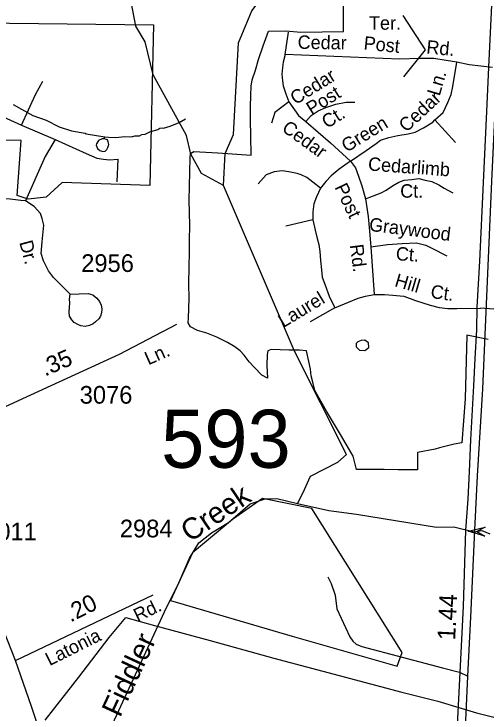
# Model space of a CAD drawing. Extents: x 1547597 to 1699558, y 810033 to 920809.
# Drawn here: x 1623834 to 1627167, y 825959 to 830901 of the extents above; entities that cross this region are included whole.
import ezdxf

# ---------------------------------------------------------------- set-up
doc = ezdxf.new("R2010")
doc.units = 0
for name, color, linetype in [('Exist Boundary Political City Limit New', 7, 'Continuous'), ('Exist Hydrographic Creek Single Shore', 7, 'Continuous'), ('Exist Hydrographic Misc Water Feature', 7, 'Continuous'), ('Exist Road Non-System Type 51', 7, 'Continuous'), ('Exist Road Non-System Type 51 Label', 7, 'Continuous'), ('Exist Road Primary NC Divided Attributed', 7, 'Continuous'), ('Exist Road Primary NC Service Mileage Hundredths English Label', 7, 'Continuous'), ('Exist Road Secondary Mileage Hundredths English Label', 7, 'Continuous'), ('Exist Road Secondary Structure Standard Bridge Attributed CELL', 7, 'Continuous'), ('Exist Road Secondary Structure Standard Bridge Number Label', 7, 'Continuous'), ('Exist Road Secondary Type 41 Attributed', 7, 'Continuous'), ('Exist Road Secondary Type 51 Attributed', 7, 'Continuous'), ('Exist Road Secondary Type 51 Label', 7, 'Continuous'), ('Exist Road Secondary Type 51 Number Label', 7, 'Continuous'), ('Exist Utilities Electrical Transmission Line', 7, 'Continuous'), ('Map Preparation Boundary City Limit Buffer Line', 7, 'Continuous'), ('Old_Level_32', 7, 'Continuous')]:
    doc.layers.add(name, color=color, linetype=linetype)

msp = doc.modelspace()

# ---------------------------------------------------------------- linework, layer by layer
at = {"layer": 'Exist Boundary Political City Limit New'}
for points in [[(1626683.3, 827676.8), (1626546.3, 827678.9), (1626448, 827680.9), (1626317.3, 827679.9), (1626252.4, 827680.9), (1626228.8, 827775.3), (1626178.7, 827859.9), (1626139.3, 827928.8), (1626097.6, 827997.7), (1626041.4, 828093.6), (1625956.9, 828238), (1625946.1, 828287.2), (1625933.3, 828343.3), (1625926.4, 828389.5), (1625915.6, 828444.2), (1625898.9, 828519.9), (1625850.8, 828522.9), (1625777, 828522.9), (1625650.4, 828528.2), (1625625.5, 828518.2), (1625620.4, 828493.3), (1625618.1, 828414.4), (1625622.7, 828325.5), (1625584, 828347.5), (1625532.5, 828401.5), (1625495, 828442.5), (1625459.4, 828487.5), (1625429.7, 828519.5), (1625394, 828547.6), (1625341.5, 828577.6), (1625265.1, 828614.7), (1625195.7, 828644.8), (1625129.2, 828661.8), (1625079.6, 828689.9), (1625064.8, 828715.9), (1625065, 828750.8), (1625070.5, 828888.6), (1625068, 828992.5), (1625069.6, 829112.3), (1625072, 829216.1), (1625073.4, 829299), (1625074.8, 829407.9), (1625071.7, 829583.6), (1625076.5, 829781.3), (1625077, 829886.2), (1625081.1, 829913.2), (1625104, 829929.1), (1625273.9, 829918.8), (1625509.4, 829902.5), (1625505.1, 830038.3), (1625504.6, 830149.1), (1625504, 830247), (1625506.3, 830324.9), (1625507.6, 830390.8), (1625515.8, 830435.7), (1625539.9, 830503.6), (1625560.2, 830579.4), (1625592.4, 830676.2), (1625630.6, 830779), (1625752.9, 830781.8), (1625858.2, 830772.7), (1626161.3, 830777), (1626153.2, 831893.9)], [(1622987.8, 830845.2), (1624818.1, 830824.5), (1624793.3, 829687.4), (1624173.6, 829708.1), (1624062, 829604.7), (1623933.9, 829592.3), (1623855.4, 829617.1), (1623884.3, 830005.8), (1623111.7, 830018.2), (1623062.2, 830340.7), (1623388.6, 830353.1), (1623363.8, 830646.7), (1623025, 830646.7), (1622987.8, 830845.2)], [(1627182.8, 828599.2), (1627030.4, 828629.9), (1627019, 828180.6), (1626996.1, 827868.4), (1626941.4, 827859.5), (1626837.2, 827833.1), (1626806.9, 827823.7), (1626682.9, 827800.9), (1626683.3, 827676.8)], [(1626538.4, 826290.1), (1626574.5, 826386.4), (1625936.8, 827404), (1625587.8, 827476.3), (1625377.2, 827325.7), (1625094.4, 827090.9), (1624938, 826753.7), (1625798.4, 826500.8), (1626538.4, 826290.1)]]:
    msp.add_lwpolyline(points, dxfattribs=at)
at = {"layer": 'Exist Hydrographic Creek Single Shore'}
for points in [[(1625313.8, 829688.5), (1625324.7, 829914.7), (1625384.8, 830048.1), (1625418.7, 830697.4), (1625513.8, 830921.9), (1625716.8, 831193.6), (1626165.8, 831696.5), (1626495.8, 832100.2), (1626623.7, 832297.8), (1626711.8, 832630.9), (1626740.8, 832961.9), (1626728.8, 833946.9), (1626817.8, 834339), (1626962.8, 834585.5), (1627023.8, 834810.8), (1627025.7, 834994.6), (1626953.8, 835176.6), (1626839.8, 835372.6)], [(1625313.8, 829688.5), (1625156.8, 829773.8), (1625082.8, 829909.8), (1625051.8, 830041.8), (1624815.8, 830470), (1624759.8, 830704.2), (1624694.8, 830813.8), (1624616.8, 831222.5), (1624501.8, 831343), (1624277.7, 831436.2), (1624237.7, 831512.4), (1624247.8, 831646.9), (1624524.7, 832484.9), (1624572.2, 833109.8), (1624560.2, 833387), (1624690.8, 833673.1), (1624660.8, 833867.4), (1624665.8, 834317), (1624812.8, 834681.7)], [(1625834.7, 827440.8), (1625872.4, 827513.9), (1625926.6, 827633.5), (1626119.4, 827733.2), (1626180.7, 827786.7), (1625814.8, 828516.3), (1625313.8, 829688.5)], [(1624282.5, 825315.4), (1624291.3, 825386.3), (1624378.8, 825583.4), (1624516.2, 825850.3), (1624895.5, 826674.4), (1624999.6, 826883.7), (1625072.7, 827054.3), (1625138.1, 827162.8), (1625227.8, 827231.5), (1625348.7, 827304.6), (1625502.5, 827438.6), (1625607.7, 827471.8), (1625689.6, 827475.1), (1625834.7, 827440.8)], [(1625834.7, 827440.8), (1626057.3, 827391), (1626252.3, 827363.3), (1626816, 827272.5), (1626940.1, 827275.8), (1627083.2, 827240.7), (1627136.1, 827249.2), (1627194.8, 827225.9)]]:
    msp.add_lwpolyline(points, dxfattribs=at)
at = {"layer": 'Exist Hydrographic Misc Water Feature'}
msp.add_line((1624470.8, 830016.8), (1624474.9, 830031.5), dxfattribs=at)
for points in [[(1623827.3, 830260.4), (1623966.3, 830182.5), (1624061.7, 830149.2), (1624153.1, 830101.9), (1624240.6, 830074.7), (1624336.3, 830057.4), (1624344.3, 830053.3), (1624474.9, 830031.5)], [(1624474.9, 830031.5), (1624500.2, 830029.8), (1624551.8, 830028.4), (1624615.9, 830035.5), (1624663.7, 830032.8), (1624687.8, 830038.5), (1624719.8, 830040.1), (1624735.9, 830047.8), (1624759.9, 830051.5), (1624792.1, 830067), (1624848.4, 830084.3), (1624864.5, 830094), (1624880.5, 830095.8), (1624888.5, 830093.7), (1624936.6, 830107), (1625001, 830134.1), (1625044.7, 830159.8)], [(1624470.8, 830016.8), (1624455.7, 830017.7), (1624431.5, 830006.1), (1624417.3, 829982.3), (1624415.1, 829972.3), (1624422.8, 829950.2), (1624440.5, 829936), (1624462.3, 829927.6), (1624476.5, 829931.5), (1624489.8, 829943), (1624496.8, 829957.2), (1624502.7, 829978.4), (1624499.4, 829997.2), (1624493.6, 830011.2), (1624487.6, 830013.3), (1624470.8, 830016.8)], [(1626285.3, 828593), (1626261.2, 828582.7), (1626249.6, 828569.8), (1626249.8, 828548.4), (1626273.5, 828523.1), (1626312, 828520.7), (1626340.1, 828542.4), (1626337.1, 828575.9), (1626311.2, 828593.7), (1626285.3, 828593)]]:
    msp.add_lwpolyline(points, dxfattribs=at)
at = {"layer": 'Exist Road Non-System Type 51'}
for p, q in [((1623886, 830113.7), (1624123.8, 830014.2)), ((1624566.4, 829873.1), (1624560.8, 829712.7))]:
    msp.add_line(p, q, dxfattribs=at)
for points in [[(1626579.6, 830888.7), (1626737.4, 830647.1), (1626584.2, 830456.6)], [(1625748.5, 830614.6), (1625771.7, 830772.5)], [(1625748.5, 830614.6), (1625734.6, 830558.8), (1625730, 830521.7), (1625725.3, 830475.2), (1625730, 830428.7), (1625734.6, 830391.6), (1625753.2, 830335.8), (1625775.1, 830278.7)], [(1626556.4, 830582), (1625748.5, 830614.6)], [(1626960.3, 830558.8), (1626886, 830572.8), (1626797.8, 830586.7), (1626700.3, 830586.7), (1626556.4, 830582)], [(1626806.2, 830152), (1626863.2, 830205.2), (1626897.3, 830273.6), (1626920.1, 830330.6), (1626931.5, 830387.6), (1626960.3, 830558.8)], [(1627213.6, 830522.1), (1627048.5, 830540.2), (1626960.3, 830558.8)], [(1623886, 830113.7), (1623985.6, 830332.2), (1624038.1, 830426.3)], [(1623579, 830274.1), (1623614.9, 830241), (1623673, 830210.5), (1623886, 830113.7)], [(1625775.1, 830278.7), (1625674.7, 830205.2), (1625651.9, 830129.2)], [(1625775.1, 830278.7), (1625841.7, 830182.4), (1625894.9, 830140.6)], [(1625894.9, 830140.6), (1625932.9, 830182.4), (1625982.2, 830216.6), (1626035.4, 830239.4), (1626107.5, 830262.2), (1626179.7, 830277.4), (1626240.4, 830277.4)], [(1625894.9, 830140.6), (1626069.6, 829988.6), (1626210.1, 829859.5)], [(1626210.1, 829859.5), (1626320.2, 829935.4), (1626392.3, 829984.8), (1626422.7, 830007.6), (1626479.7, 830026.6), (1626544.2, 830041.8), (1626616.4, 830053.2), (1626665.7, 830064.6), (1626726.5, 830095), (1626791, 830136.8), (1626806.2, 830152)], [(1626806.2, 830152), (1626950.5, 829992.4)], [(1624123.8, 830014.2), (1624054.7, 829892.5), (1623916, 829580.2)], [(1624123.8, 830014.2), (1624342.3, 829914.6), (1624419.8, 829881.4), (1624466.8, 829873.1), (1624508.3, 829870.3), (1624566.4, 829873.1)], [(1626210.1, 829859.5), (1626130.3, 829802.5), (1626073.4, 829756.9), (1626035.4, 829715.1), (1625997.4, 829669.5)], [(1626210.1, 829859.5), (1626244.2, 829813.9), (1626267, 829753.1), (1626289.8, 829684.7), (1626316.4, 829593.5)], [(1625997.4, 829669.5), (1625944.3, 829711.3), (1625902.5, 829745.5), (1625860.7, 829764.5), (1625834.1, 829772.1), (1625773.4, 829783.5), (1625727.8, 829791.1), (1625670.9, 829783.5), (1625613.9, 829764.5), (1625557, 829699.9)], [(1626316.4, 829593.5), (1626365.7, 829612.5), (1626426.5, 829635.3), (1626460.7, 829654.3), (1626506.2, 829684.7), (1626551.8, 829711.3), (1626589.8, 829726.5), (1626642.9, 829730.3), (1626692.3, 829737.9), (1626737.9, 829726.5), (1626783.4, 829715.1), (1626832.8, 829692.3), (1626870.8, 829669.5), (1626931.5, 829635.3)], [(1625997.4, 829669.5), (1625970.8, 829608.7), (1625951.9, 829559.3), (1625944.3, 829502.3), (1625944.3, 829445.3)], [(1626316.4, 829593.5), (1626335.4, 829468.1), (1626343, 829365.5), (1626354.4, 829255.3)], [(1625944.3, 829445.3), (1625754.4, 829399.7)], [(1625944.3, 829445.3), (1625959.5, 829373.1), (1625974.6, 829312.3), (1625986, 829270.5), (1625993.6, 829221.2), (1625997.4, 829156.6), (1626005, 829092), (1626008.8, 829038.8), (1626027.8, 828989.4), (1626058.2, 828905.8), (1626099.9, 828822.2)], [(1626354.4, 829255.3), (1626472.1, 829270.5), (1626574.6, 829278.1), (1626677.1, 829281.9), (1626741.7, 829266.7), (1626783.4, 829243.9), (1626889.8, 829190.8)], [(1626354.4, 829255.3), (1626377.1, 828917.2)], [(1626099.9, 828822.2), (1626194.9, 828864), (1626263.2, 828890.6), (1626316.4, 828905.8), (1626377.1, 828917.2)], [(1626377.1, 828917.2), (1626449.3, 828917.2), (1626510, 828913.4), (1626586, 828905.8), (1626669.5, 828875.4), (1626772, 828841.2), (1626836.6, 828826), (1626897.3, 828818.4), (1626961.9, 828818.4), (1627129, 828820.4)], [(1626099.9, 828822.2), (1625925.3, 828723.4)], [(1627430.2, 828793.9), (1627286.6, 828808), (1627129, 828820.4)], [(1626049.1, 826921.6), (1626074.3, 826873.3), (1626101.1, 826791.1), (1626113.5, 826695), (1626204.6, 826496.6), (1626225.7, 826466.1), (1626250.1, 826445.1), (1626289.9, 826429.6), (1626858.7, 826279), (1626980.5, 826246.9), (1627038.6, 826219.7)]]:
    msp.add_lwpolyline(points, dxfattribs=at)
msp.add_lwpolyline([(1624230.5, 828919.9), (1624357.1, 828925.4), (1624390.1, 828914.4), (1624419.4, 828892.4), (1624437.8, 828868.6), (1624448.8, 828842.9), (1624454.3, 828817.2), (1624450.6, 828787.9), (1624445.1, 828764), (1624432.3, 828745.7), (1624410.3, 828723.7), (1624391.9, 828709), (1624368.1, 828698), (1624336.9, 828690.7), (1624305.7, 828696.2), (1624285.5, 828705.3), (1624258, 828720), (1624241.5, 828738.4), (1624225, 828764), (1624223.2, 828795.2), (1624225, 828826.4), (1624228.7, 828857.6), (1624225, 828885.1)], close=True, dxfattribs=at)
at = {"layer": 'Exist Road Primary NC Divided Attributed'}
for points in [[(1627405.2, 835113.5), (1627343.2, 833839.2), (1627307.8, 833121.5), (1627285.6, 832663), (1627261.3, 832116.9), (1627250.2, 831901), (1627233.6, 831553.2), (1627217, 831208.7), (1627184.8, 830524.3), (1627170.4, 830211.9), (1627147.2, 829708), (1627121.7, 829152), (1627102.3, 828828), (1627099, 828666.9), (1627086.8, 828465.9), (1627078, 828272), (1627056.4, 827891), (1627047.5, 827666.7), (1627039.2, 827471.3), (1627021.5, 827250.3)], [(1627088.5, 827252), (1627105.7, 827635.2), (1627143.3, 828251), (1627208.1, 829719.1), (1627245.8, 830508.8), (1627279, 831223.1), (1627289, 831430.3), (1627305.6, 831909.8), (1627353.2, 832656.3), (1627363.2, 832993), (1627385.3, 833479.3), (1627404.2, 833829.5), (1627466.7, 835058.6)], [(1627021.5, 827250.3), (1627004.3, 826710.9), (1626949.5, 825591.7), (1626930.1, 825208), (1626896.9, 824515.2), (1626847.6, 823786.9), (1626799.5, 823454.6), (1626782.2, 823366.1), (1626752.3, 823218.8), (1626731.8, 823139.6), (1626693.1, 822983.4), (1626642.1, 822797.9), (1626554.6, 822542), (1626503.1, 822395.3), (1626400.1, 822164.4), (1626279.4, 821891.9), (1626157.6, 821657.1), (1626059, 821474.4), (1625972.1, 821335.4), (1625918.3, 821239.5)], [(1625969.8, 821210.2), (1626046.3, 821344.8), (1626138.2, 821507.6), (1626265, 821737.4), (1626388, 821979.4), (1626463.8, 822159.4), (1626559.1, 822375.4), (1626613.9, 822523.8), (1626703.1, 822796.2), (1626747.9, 822953), (1626792.8, 823129.1), (1626828.2, 823290.2), (1626868.1, 823494.6), (1626907.4, 823776.4), (1626926.2, 823925.4), (1626935.1, 824050), (1626956.7, 824516.8), (1626989.2, 825152.1), (1627009.8, 825594.5), (1627038.6, 826219.7), (1627059.1, 826636.7), (1627088.5, 827252)]]:
    msp.add_lwpolyline(points, dxfattribs=at)
at = {"layer": 'Exist Road Secondary Structure Standard Bridge Attributed CELL'}
msp.add_lwpolyline([(1627157.9, 827208.9), (1627041.3, 827244.7), (1627160.1, 827272), (1627102.2, 827242.5)], close=True, dxfattribs=at)
at = {"layer": 'Exist Road Secondary Type 41 Attributed'}
msp.add_lwpolyline([(1623845, 826329.9), (1624151.1, 826476.9), (1624817.5, 826794.3)], dxfattribs=at)
at = {"layer": 'Exist Road Secondary Type 51 Attributed'}
for points in [[(1624230.5, 828919.9), (1624192, 828956.6), (1624113.1, 829037.3), (1624076.4, 829085), (1624041.3, 829156.4), (1624026.9, 829207.9), (1624032.4, 829290.4), (1624044.3, 829407.8), (1624033.3, 829453.7), (1624020, 829489.8), (1623976.5, 829539.9), (1623916, 829580.2), (1623882.9, 829582.1), (1623807.7, 829591.2), (1623653.7, 829594.9), (1623490.4, 829604.1), (1623314.4, 829609.6), (1623125.5, 829618.7)], [(1623298.6, 827907), (1623896.7, 828181.8), (1624578.6, 828495.6), (1624983.7, 828707.1)], [(1623845, 826329.9), (1623733.1, 826604.6), (1623672.2, 826758.5), (1623588, 826935.8), (1623361.5, 827405.4), (1623340.5, 827460.7), (1623316.1, 827527.7), (1623305.6, 827580.4)], [(1624257, 825295.5), (1624135.2, 825541.3), (1624084.2, 825652.1), (1624022.2, 825814.9), (1623958, 826004.3), (1623845, 826329.9)]]:
    msp.add_lwpolyline(points, dxfattribs=at)
at = {"layer": 'Exist Utilities Electrical Transmission Line'}
msp.add_lwpolyline([(1624053.5, 825908.1), (1624292.2, 826212.2), (1624506.4, 826492.9), (1624624.5, 826632.9), (1624825.3, 826577.8), (1625219.3, 826471.8), (1625668.8, 826347), (1626130.6, 826224), (1626572.2, 826105.2), (1626827.1, 826043.4), (1627099.3, 825959.2), (1627278.6, 825916.3)], dxfattribs=at)
at = {"layer": 'Map Preparation Boundary City Limit Buffer Line'}
for points in [[(1626683.3, 827676.8), (1626546.3, 827678.9), (1626448, 827680.9), (1626317.3, 827679.9), (1626252.4, 827680.9), (1626228.8, 827775.3), (1626178.7, 827859.9), (1626139.3, 827928.8), (1626097.6, 827997.7), (1626041.4, 828093.6), (1625956.9, 828238), (1625946.1, 828287.2), (1625933.3, 828343.3), (1625926.4, 828389.5), (1625915.6, 828444.2), (1625898.9, 828519.9), (1625850.8, 828522.9), (1625777, 828522.9), (1625650.4, 828528.2), (1625625.5, 828518.2), (1625620.4, 828493.3), (1625618.1, 828414.4), (1625622.7, 828325.5), (1625584, 828347.5), (1625532.5, 828401.5), (1625495, 828442.5), (1625459.4, 828487.5), (1625429.7, 828519.5), (1625394, 828547.6), (1625341.5, 828577.6), (1625265.1, 828614.7), (1625195.7, 828644.8), (1625129.2, 828661.8), (1625079.6, 828689.9), (1625064.8, 828715.9), (1625065, 828750.8), (1625070.5, 828888.6), (1625068, 828992.5), (1625069.6, 829112.3), (1625072, 829216.1), (1625073.4, 829299), (1625074.8, 829407.9), (1625071.7, 829583.6), (1625076.5, 829781.3), (1625077, 829886.2), (1625081.1, 829913.2), (1625104, 829929.1), (1625273.9, 829918.8), (1625509.4, 829902.5), (1625505.1, 830038.3), (1625504.6, 830149.1), (1625504, 830247), (1625506.3, 830324.9), (1625507.6, 830390.8), (1625515.8, 830435.7), (1625539.9, 830503.6), (1625560.2, 830579.4), (1625592.4, 830676.2), (1625630.6, 830779), (1625752.9, 830781.8), (1625858.2, 830772.7), (1626161.3, 830777), (1626153.2, 831893.9)], [(1622987.8, 830845.2), (1624818.1, 830824.5), (1624793.3, 829687.4), (1624173.6, 829708.1), (1624062, 829604.7), (1623933.9, 829592.3), (1623855.4, 829617.1), (1623884.3, 830005.8), (1623111.7, 830018.2), (1623062.2, 830340.7), (1623388.6, 830353.1), (1623363.8, 830646.7), (1623025, 830646.7), (1622987.8, 830845.2)], [(1627182.8, 828599.2), (1627030.4, 828629.9), (1627019, 828180.6), (1626996.1, 827868.4), (1626941.4, 827859.5), (1626837.2, 827833.1), (1626806.9, 827823.7), (1626682.9, 827800.9), (1626683.3, 827676.8)], [(1626538.4, 826290.1), (1626574.5, 826386.4), (1625936.8, 827404), (1625587.8, 827476.3), (1625377.2, 827325.7), (1625094.4, 827090.9), (1624938, 826753.7), (1625798.4, 826500.8), (1626538.4, 826290.1)]]:
    msp.add_lwpolyline(points, dxfattribs=at)

# ---------------------------------------------------------------- texts
at = {"layer": 'Exist Road Non-System Type 51 Label'}
for s, rotation, p in [('Ter.', 359.9734, (1626340.6, 830789.3)), ('Cedar', 359.1563, (1625836.4, 830654.4)), ('Post', 354.4471, (1626299.9, 830649.6)), ('Rd.', 354.4448, (1626742.7, 830622)), ('Cedar', 32.0172, (1625822.1, 830255.6)), ('Ln.', 73.5283, (1626839, 830315.8)), ('Post', 32.0172, (1625935.3, 830182.6)), ('Cedar', 42.9703, (1626604.7, 830059.4)), ('Ct.', 32.0172, (1626044.1, 830087.3)), ('Cedar', 324.0958, (1625718.5, 830078.4)), ('Green', 31.5721, (1626182.8, 829918.8)), ('Cedarlimb', 355.783, (1626331.6, 829794.6)), ('Post', 295.5736, (1626095.7, 829676.2)), ('Ct.', 359.8343, (1626560.8, 829602)), ('Graywood', 352.7558, (1626337.2, 829368.2)), ('Rd.', 277.3767, (1626205.2, 829267.2)), ('Ct.', 356.0872, (1626528.1, 829160.2)), ('Hill', 343.6571, (1626515.8, 828977.3)), ('Ct.', 351.978, (1626771.3, 828893.8)), ('Laurel', 31.2119, (1625735.6, 828679.5))]:
    msp.add_text(s, height=95, rotation=rotation, dxfattribs=at).set_placement(p)
at = {"layer": 'Exist Road Primary NC Service Mileage Hundredths English Label'}
msp.add_text('1.44', height=125, rotation=87.2688, dxfattribs=at).set_placement((1626948.5, 826471.3))
at = {"layer": 'Exist Road Secondary Mileage Hundredths English Label'}
for s, rotation, p in [('.35', 23.4834, (1624053, 828336.5)), ('.20', 26.6549, (1624233.3, 826597.8))]:
    msp.add_text(s, height=120, rotation=rotation, dxfattribs=at).set_placement(p)
at = {"layer": 'Exist Road Secondary Structure Standard Bridge Number Label'}
msp.add_text('593', height=410.1, dxfattribs=at).set_placement((1624872.9, 827692.3))
at = {"layer": 'Exist Road Secondary Type 51 Label'}
for s, rotation, p in [('Dr.', 284.9238, (1623870.4, 829286.5)), ('Ln.', 23.843, (1624782.5, 828416.1)), ('Rd.', 25.7479, (1624706.8, 826600.3)), ('Latonia', 26.6549, (1624085.3, 826289.1))]:
    msp.add_text(s, height=95, rotation=rotation, dxfattribs=at).set_placement(p)
at = {"layer": 'Exist Road Secondary Type 51 Number Label'}
for s, p in [('2956', (1624308.7, 829076.8)), ('3076', (1624298, 828145.7)), ('2984', (1624581.3, 827200.4)), ('3011', (1623623.2, 827179.4))]:
    msp.add_text(s, height=125, dxfattribs=at).set_placement(p)
at = {"layer": 'Old_Level_32'}
for s, rotation, p in [('Creek', 34.1142, (1625076.4, 827161.8)), ('Fiddler', 65.121, (1624583, 825921.7))]:
    msp.add_text(s, height=150, rotation=rotation, dxfattribs=at).set_placement(p)

doc.saveas('drawing.dxf')
